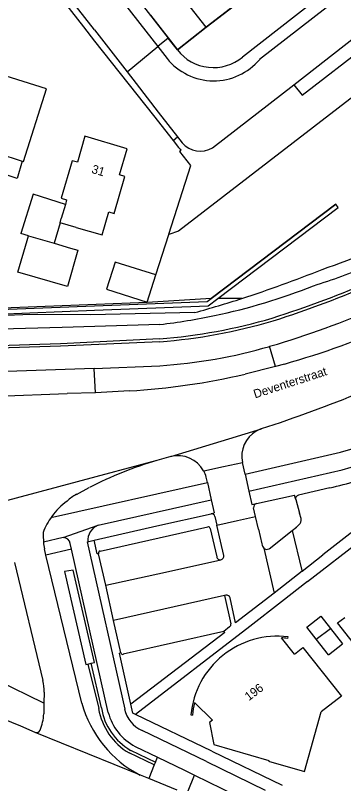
# Model space of a CAD drawing. Extents: x 194485 to 197793, y 468269 to 470822.
# Drawn here: x 195989.1 to 196034.4, y 469683 to 469789.1 of the extents above; entities that cross this region are included whole.
import ezdxf

# ---------------------------------------------------------------- set-up
doc = ezdxf.new("R2010")
doc.units = 0
for name, color, linetype in [('BGT grensvlak begroeid terreindeel', 7, 'Continuous'), ('BGT grensvlak gebouwinstallatie plus 1', 7, 'Continuous'), ('BGT grensvlak onbegroeid terreindeel', 7, 'Continuous'), ('BGT grensvlak pand op maaiveld', 7, 'Continuous'), ('BGT grensvlak vegetatieobject', 7, 'Continuous'), ('BGT grensvlak vegetatieobject LR', 7, 'Continuous'), ('BGT grensvlak wegdeel', 7, 'Continuous'), ('BGT lijnelement scheiding geluidsscherm', 7, 'Continuous'), ('BGT tekst huisnummerreeks', 7, 'Continuous'), ('BGT tekst openbare ruimte label weg', 7, 'Continuous'), ('GEM grensvlak WOZ_BRK percelen', 7, 'Continuous')]:
    doc.layers.add(name, color=color, linetype=linetype)

msp = doc.modelspace()

# ---------------------------------------------------------------- linework, layer by layer
at = {"layer": 'BGT grensvlak begroeid terreindeel'}
for points in [[(196043.11, 469783.61), (196033.63, 469776.27), (196011.61, 469759.31), (196010.24, 469758.84)], [(196020.33, 469750), (196017.01, 469750), (196033.64, 469762.59), (196033.29, 469763.02), (196016.08, 469750), (196007.25, 469749.44)]]:
    msp.add_lwpolyline(points, dxfattribs=at)
at = {"layer": 'BGT grensvlak gebouwinstallatie plus 1'}
for p, q in [((195989.3, 469766.57), (195981.37, 469769.16)), ((195990.01, 469768.99), (195989.3, 469766.57)), ((195995.24, 469760.47), (195994.43, 469757.63)), ((195990.87, 469758.67), (195989.81, 469758.98)), ((196032.56, 469704.47), (196034.23, 469702.32)), ((196032.29, 469700.81), (196030.6, 469702.98)), ((196032.29, 469700.81), (196034.23, 469702.32))]:
    msp.add_line(p, q, dxfattribs=at)
msp.add_lwpolyline([(195995.97, 469762.99), (195991.54, 469764.4), (195989.81, 469758.98)], dxfattribs=at)
at = {"layer": 'BGT grensvlak onbegroeid terreindeel'}
for p, q in [((196015.4, 469787.46), (196011.43, 469784.32)), ((196010.83, 469771.82), (196011.58, 469770.86)), ((196008.46, 469753.26), (196010.24, 469758.84)), ((196007.25, 469749.44), (196007.26, 469749.49))]:
    msp.add_line(p, q, dxfattribs=at)
for points in [[(196010.24, 469758.84), (196010.26, 469758.89), (196013.28, 469768.38), (196011.79, 469770.29), (196011.96, 469770.53)], [(196007.25, 469749.44), (196007.24, 469749.44), (195986.12, 469748.63), (195969.96, 469748.03), (195956.29, 469747.53), (195945, 469747.18), (195943.12, 469747.13), (195936.13, 469749.07)]]:
    msp.add_lwpolyline(points, dxfattribs=at)
msp.add_arc((196014.65, 469773.96), 4.36, 225.3151, 231.8579, dxfattribs=at)
at = {"layer": 'BGT grensvlak pand op maaiveld'}
for p, q in [((196015.4, 469787.46), (196011.66, 469792.24)), ((196021.86, 469792.45), (196015.4, 469787.46)), ((195982.11, 469771.49), (195990.01, 469768.99)), ((195995.97, 469762.99), (195995.41, 469761.05)), ((195995.24, 469760.47), (195995.41, 469761.05)), ((195997.46, 469759.82), (195995.24, 469760.47)), ((195990.87, 469758.67), (195994.43, 469757.63)), ((196007.26, 469749.49), (196008.46, 469753.26)), ((196029.3, 469704.66), (196031.24, 469706.17)), ((196031.24, 469706.17), (196032.56, 469704.47)), ((196033.54, 469705.22), (196034.53, 469705.96)), ((196030.6, 469702.98), (196029.3, 469704.66)), ((196030.6, 469702.98), (196032.56, 469704.47)), ((196027.59, 469700.91), (196025.81, 469703.16)), ((196026.66, 469703.33), (196026.64, 469703.09)), ((196013.81, 469694.22), (196016.27, 469691.82)), ((196013.28, 469692.53), (196013.51, 469692.51))]:
    msp.add_line(p, q, dxfattribs=at)
for points in [[(195990.01, 469768.99), (195990.19, 469768.93), (195993.37, 469778.94), (195985.28, 469781.49), (195983.56, 469776.05)], [(195997.46, 469759.82), (196001.05, 469758.78), (196001.97, 469761.96), (196002.71, 469761.75), (196004.18, 469766.87), (196003.44, 469767.08), (196004.48, 469770.67), (195998.66, 469772.42), (195997.63, 469768.81), (195996.89, 469769.03), (195995.41, 469763.86), (195996.15, 469763.64), (195995.97, 469762.99)], [(195989.42, 469753.63), (195990.68, 469758.01), (195990.87, 469758.67)], [(195994.43, 469757.63), (195996.68, 469756.98), (195997.69, 469756.68), (195996.25, 469751.65), (195989.42, 469753.63)], [(196008.46, 469753.26), (196002.85, 469755.04), (196001.64, 469751.28), (196007.26, 469749.49)], [(196042.48, 469702.03), (196038.47, 469699), (196033.54, 469705.22)], [(196027.59, 469700.91), (196028.77, 469701.85), (196034.1, 469695.11), (196031.28, 469692.95)], [(196016.27, 469691.82), (196015.85, 469691.49), (196016.45, 469688.44), (196024.06, 469686.25), (196024.03, 469686.14), (196028.96, 469684.72), (196031.28, 469692.95)]]:
    msp.add_lwpolyline(points, dxfattribs=at)
for centre, radius, start, end in [((196025.27, 469691.36), 12.04, 83.3486, 174.4519), ((196025.27, 469691.41), 11.76, 83.3529, 87.4059), ((196025.11, 469691.39), 11.65, 165.9518, 174.5058)]:
    msp.add_arc(centre, radius, start, end, dxfattribs=at)
at = {"layer": 'BGT grensvlak vegetatieobject'}
for p, q in [((195993.02, 469694.16), (195969.03, 469705.8)), ((195999.08, 469699.55), (196000.57, 469693.41)), ((196000.94, 469693.5), (195999.52, 469699.65)), ((196004.97, 469687.64), (196008.4, 469686.01)), ((196008.25, 469685.65), (196004.76, 469687.28)), ((196008.4, 469686.01), (196008.68, 469686.7)), ((196008.25, 469685.65), (196007.48, 469683.74))]:
    msp.add_line(p, q, dxfattribs=at)
msp.add_lwpolyline([(195999.52, 469699.65), (195999.99, 469699.75), (195997.06, 469712.51), (195995.84, 469712.32), (195998.81, 469699.47), (195999.08, 469699.55)], dxfattribs=at)
for centre, radius, start, end in [((196009.24, 469694.84), 8.79, 189.4009, 239.3417), ((196009.27, 469694.91), 8.45, 189.6045, 239.3926)]:
    msp.add_arc(centre, radius, start, end, dxfattribs=at)
at = {"layer": 'BGT grensvlak vegetatieobject LR'}
for p, q in [((195999.08, 469699.55), (195999.52, 469699.65)), ((196008.4, 469686.01), (196008.25, 469685.65))]:
    msp.add_line(p, q, dxfattribs=at)
at = {"layer": 'BGT grensvlak wegdeel'}
for p, q in [((196065.47, 469816.14), (196022.79, 469783.02)), ((195989.2, 469813.03), (196010.16, 469785.96)), ((196000, 469796.03), (196008.74, 469784.78)), ((196000, 469787.08), (195996, 469792.24)), ((196030.46, 469791.13), (196020.41, 469783.34)), ((196000, 469787.08), (196004.5, 469781.28)), ((196000, 469785.51), (196008.15, 469775.25)), ((196010.16, 469785.96), (196008.74, 469784.78)), ((196011.43, 469784.32), (196010.16, 469785.96)), ((196004.5, 469781.28), (196008.74, 469784.78)), ((196008.74, 469784.78), (196010.01, 469783.13)), ((196004.5, 469781.28), (196005.73, 469779.69)), ((196005.73, 469779.69), (196008.79, 469775.75)), ((196016.29, 469770.82), (196027.49, 469779.5)), ((196008.79, 469775.75), (196011.45, 469772.31)), ((196008.15, 469775.25), (196010.83, 469771.82)), ((196010.83, 469771.82), (196011.45, 469772.31)), ((196011.45, 469772.31), (196012.08, 469771.49)), ((195961.33, 469746.75), (195990.1, 469747.8)), ((196024.17, 469743.41), (196025.25, 469743.72)), ((196024.96, 469740.61), (196024.17, 469743.41)), ((195999.96, 469740.34), (196009, 469740.73)), ((196026.22, 469740.96), (196024.96, 469740.61)), ((196026.22, 469740.96), (196024.96, 469740.61)), ((195995.96, 469740.21), (195961.22, 469739)), ((195999.96, 469740.34), (195995.96, 469740.21)), ((196000.11, 469737.01), (195999.96, 469740.34)), ((196024.96, 469740.61), (196020.77, 469739.57)), ((196024.96, 469740.61), (196020.77, 469739.57)), ((195970.99, 469735.94), (195996.21, 469736.88)), ((195970.99, 469735.94), (195996.21, 469736.88)), ((196000.11, 469737.01), (195996.21, 469736.88)), ((196000.11, 469737.01), (195996.21, 469736.88)), ((196004.81, 469737.26), (196000.11, 469737.01)), ((196004.81, 469737.26), (196000.11, 469737.01)), ((196018.54, 469730.63), (196023.03, 469732.04)), ((196010.51, 469728.2), (196018.54, 469730.63)), ((196010.51, 469728.2), (196008.58, 469727.66)), ((196020.78, 469725.78), (196033.95, 469728.8)), ((196008.58, 469727.66), (195986.28, 469721.69)), ((196017.78, 469726.81), (196020.41, 469727.38)), ((196020.78, 469725.78), (196020.41, 469727.38)), ((196015.07, 469726.22), (196017.78, 469726.81)), ((196021.31, 469723.42), (196034.16, 469726.38)), ((196015.58, 469724.6), (196015.39, 469725.35)), ((196020.78, 469725.78), (196021.31, 469723.42)), ((196045.63, 469725.66), (196031.52, 469714.61)), ((195997.5, 469722.97), (195999.28, 469723.92)), ((196015.58, 469724.6), (196016.11, 469722.23)), ((196032.49, 469723.87), (196028.14, 469722.85)), ((196029.41, 469710.93), (196046.71, 469724.41)), ((196021.31, 469723.42), (196021.73, 469721.57)), ((196022.34, 469721.7), (196027.58, 469722.88)), ((196027.77, 469722.25), (196027.58, 469722.88)), ((196000.49, 469718.7), (196016.11, 469722.23)), ((196016.11, 469722.23), (196016.52, 469720.4)), ((196021.73, 469721.57), (196022.34, 469721.7)), ((196027.77, 469722.25), (196028.3, 469720.38)), ((196022.23, 469719.92), (196021.96, 469721.11)), ((196016.09, 469720.3), (196016.52, 469720.4)), ((196016.6, 469719.91), (196016.88, 469718.74)), ((196019.74, 469719.38), (196022.23, 469719.92)), ((196022.62, 469718.19), (196022.23, 469719.92)), ((196028.51, 469719.62), (196028.3, 469720.38)), ((195995.67, 469717), (196000.49, 469718.7)), ((196000.78, 469715.15), (196015.62, 469718.47)), ((196016.88, 469718.74), (196019.74, 469719.38)), ((196027.27, 469717.99), (196027.86, 469718.43)), ((196015.97, 469718.25), (196016.86, 469714.34)), ((196022.62, 469718.19), (196023.08, 469716.13)), ((196024.08, 469715.46), (196027.27, 469717.99)), ((195995.67, 469717), (195992.95, 469716.37)), ((195999.05, 469716.43), (195999.94, 469716.64)), ((196000.36, 469714.75), (195999.94, 469716.64)), ((195993.27, 469714.59), (195993.08, 469715.45)), ((195996.82, 469715.42), (195993.27, 469714.59)), ((195996.82, 469715.42), (195996.65, 469716.18)), ((196001.88, 469692.86), (195996.82, 469715.42)), ((196023.37, 469715.56), (196024.77, 469709.34)), ((195998.25, 469694.17), (195993.27, 469714.59)), ((196000.56, 469714.78), (196000.36, 469714.75)), ((196001.54, 469710.44), (196000.56, 469714.78)), ((196028.66, 469712.38), (196031.52, 469714.61)), ((195988.94, 469713.58), (195992.87, 469697.26)), ((196028.66, 469712.38), (196024.77, 469709.34)), ((196002.62, 469705.55), (196001.54, 469710.44)), ((196029.41, 469710.93), (196025.8, 469708.14)), ((196017.92, 469708.99), (196002.62, 469705.55)), ((196018.1, 469709.05), (196017.92, 469708.99)), ((196017.92, 469708.99), (196018.79, 469705.1)), ((196003.61, 469701.11), (196002.62, 469705.55)), ((196018.63, 469704.69), (196017.85, 469704.06)), ((196017.85, 469704.06), (196003.97, 469700.9)), ((196003.61, 469701.11), (196003.43, 469701.06)), ((196005.01, 469693.99), (196003.43, 469701.06)), ((195993.04, 469695.67), (195993.02, 469694.16)), ((195993.02, 469694.16), (195992.99, 469692.67)), ((196016.19, 469687.53), (196005.67, 469692.59)), ((196006.32, 469684.21), (195991.81, 469690.12)), ((196015.47, 469686.1), (196006.58, 469690.37)), ((196005.6, 469688.17), (196008.68, 469686.7)), ((196008.68, 469686.7), (196012.43, 469684.89)), ((196016.19, 469687.53), (196025.88, 469682.83)), ((196015.47, 469686.1), (196023.57, 469682.16)), ((196012.43, 469684.89), (196013.81, 469684.21)), ((196007.48, 469683.74), (196006.32, 469684.21)), ((196011.4, 469682.16), (196007.48, 469683.74)), ((196012.91, 469682.07), (196013.81, 469684.21)), ((196013.81, 469684.21), (196022.21, 469680.12))]:
    msp.add_line(p, q, dxfattribs=at)
for points in [[(196027.49, 469779.5), (196054.24, 469800.46), (196077.5, 469818.48)], [(195991.64, 469793.12), (195993.84, 469793.5), (195998.46, 469787.5), (196000, 469785.51)], [(196027.49, 469779.5), (196028.67, 469778.06), (196037.74, 469785.08)], [(196013.86, 469748.07), (195999.46, 469747.75), (195990.1, 469747.8)], [(196009.02, 469746.43), (195995.55, 469746.02), (195987.11, 469745.77), (195965.57, 469745.11)], [(196009.01, 469744.04), (195995.29, 469743.42), (195962.57, 469742.38)], [(196008.98, 469744.44), (195995.31, 469743.74), (195962.59, 469742.7)], [(195994.09, 469719.92), (195994.2, 469719.81), (196015.58, 469724.6)], [(195999.94, 469716.64), (196008.61, 469718.65), (196016.09, 469720.3)], [(196017.84, 469714.54), (196017.37, 469716.52), (196016.88, 469718.74)], [(196027.27, 469717.99), (196028.6, 469712.46), (196028.66, 469712.38)], [(196004.15, 469693.33), (196004.23, 469693.33), (195999.05, 469716.43)], [(196001.54, 469710.44), (196009.81, 469712.24), (196017.45, 469713.95)], [(196024.77, 469709.34), (196019.46, 469705.23), (196018.7, 469708.69)], [(196025.8, 469708.14), (196021.44, 469704.74), (196005.67, 469692.59)], [(196017.85, 469704.06), (196017.98, 469703.91), (196005.01, 469693.99)], [(195991.81, 469690.12), (195989.83, 469690.96), (195967.66, 469699.99), (195965.11, 469701.02)], [(196005.67, 469692.59), (196005.27, 469692.79), (196005.01, 469693.99)]]:
    msp.add_lwpolyline(points, dxfattribs=at)
for centre, radius, start, end in [((196016.4, 469788.18), 6.29, 217.9288, 309.6472), ((196016.45, 469788.33), 8.27, 218.8968, 320.0717), ((196014.59, 469773.69), 3.34, 221.3356, 300.5232), ((195993.78, 469860.74), 113.17, 289.4213, 304.0832), ((196003.79, 469837.16), 89.38, 289.8399, 292.4826), ((195956.29, 469944), 204.3, 288.2703, 291.5745), ((195979.98, 469887.48), 147.08, 287.6347, 293.5156), ((196002.52, 469840.81), 93.25, 287.2831, 289.8154), ((195999.55, 469828.79), 82.9, 281.8484, 291.7141), ((195979.87, 469887.77), 147.79, 287.64, 293.5111), ((195936.53, 470018.84), 281.6, 285.9397, 287.3142), ((195982.72, 469881.74), 144.42, 287.128, 293.4392), ((196003.31, 469818.77), 74.54, 274.36, 286.5438), ((195999.45, 469829.47), 83.59, 276.5775, 281.8225), ((196003.3, 469818.85), 75.02, 274.3661, 286.5355), ((195996.81, 469845.04), 108.15, 285.7773, 294.4754), ((195996.81, 469845.04), 108.15, 285.7773, 294.4754), ((196004.48, 469810.72), 70.14, 273.6958, 286.3051), ((195999.73, 469828.75), 91.62, 273.1774, 283.2767), ((195999.73, 469828.75), 91.62, 273.1774, 283.2767), ((195961.89, 469920.63), 198.25, 287.9622, 292.2225), ((196005.98, 469832.49), 109.79, 284.8711, 295.8436), ((196024.32, 469728.23), 4, 119.87, 192.3428), ((196024.55, 469727.93), 4.38, 110.3387, 120.5564), ((196001.79, 469845.72), 121.26, 285.3784, 289.1578), ((196011.47, 469724.19), 4.12, 29.3726, 103.4796), ((196024.93, 469673.69), 56.4, 106.8532, 117.0449), ((196011.74, 469724.48), 3.76, 13.3273, 27.5248), ((196013, 469807.51), 85.88, 283.1182, 288.193), ((196001.68, 469715.81), 8.3, 120.2858, 131.2759), ((196028.25, 469722.36), 0.501, 103.3327, 192.1888), ((196001.67, 469714.46), 9.34, 125.7726, 144.2274), ((196022.48, 469721.2), 0.527, 105.4933, 189.9122), ((196001.69, 469714.44), 9.37, 144.22, 159.6054), ((196016.15, 469719.85), 0.455, 8.1222, 97.0587), ((196027.69, 469719.43), 0.838, 307.1588, 13.1537), ((196001.32, 469716.59), 2.27, 111.3335, 184.0772), ((196015.7, 469718.22), 0.269, 6.7965, 107.965), ((196026.52, 469720.16), 2.18, 307.6207, 320.1726), ((196003.8, 469717.39), 10.89, 178.326, 185.3609), ((196003.68, 469717.34), 10.77, 185.1527, 190.1177), ((195995.67, 469716.01), 0.998, 9.9294, 89.703), ((196023.93, 469716.2), 0.848, 184.8895, 229.0447), ((196023.78, 469715.92), 0.547, 221.5087, 302.2768), ((196000.81, 469714.88), 0.274, 97.5574, 200.9716), ((196017.35, 469714.44), 0.5, 191.4094, 281.6142), ((196017.35, 469714.44), 0.5, 281.7724, 10.9832), ((196018.2, 469708.53), 0.527, 17.9704, 100.2438), ((196018.49, 469704.98), 0.325, 295.0449, 21.8291), ((196003.88, 469701.15), 0.268, 189.7691, 291.2895), ((195984.09, 469695.49), 8.96, 1.2018, 11.4071), ((196013.71, 469698.45), 16.05, 195.4619, 242.5598), ((196008.21, 469694.19), 4.15, 191.9363, 246.8427), ((195985.58, 469693.15), 7.43, 338.4062, 356.3321), ((196009.1, 469694.77), 7.46, 194.8405, 242.066), ((195991.99, 469690.65), 0.551, 251.2183, 334.7896)]:
    msp.add_arc(centre, radius, start, end, dxfattribs=at)
at = {"layer": 'BGT lijnelement scheiding geluidsscherm'}
for p, q in [((196016.08, 469750), (196033.29, 469763.02)), ((196033.64, 469762.59), (196033.29, 469763.02)), ((196017.01, 469750), (196033.64, 469762.59)), ((196000, 469748.99), (196015.53, 469749.58)), ((196015.53, 469749.58), (196016.08, 469750)), ((196015.67, 469748.99), (196017.01, 469750)), ((195961.33, 469746.88), (196000, 469748.39)), ((196000, 469748.39), (196015.67, 469748.99))]:
    msp.add_line(p, q, dxfattribs=at)
msp.add_lwpolyline([(195935.89, 469748.38), (195936.08, 469748.93), (195939.98, 469747.81), (195943.12, 469747), (195946.53, 469746.91), (196000, 469748.99)], dxfattribs=at)
at = {"layer": 'GEM grensvlak WOZ_BRK percelen'}
msp.add_lwpolyline([(196007.71, 469789.12), (196011.43, 469784.32), (196015.4, 469787.46), (196021.86, 469792.45), (196031.57, 469799.92)], dxfattribs=at)

# ---------------------------------------------------------------- texts
at = {"layer": 'BGT tekst huisnummerreeks'}
for s, rotation, p in [('31', 343.2, (195999.5, 469767.37)), ('196', 36.9, (196021.29, 469694.41))]:
    msp.add_text(s, height=1.2, rotation=rotation, dxfattribs=at).set_placement(p)
at = {"layer": 'BGT tekst openbare ruimte label weg'}
msp.add_text('Deventerstraat', height=1.2, rotation=18, dxfattribs=at).set_placement((196022.16, 469736.21))

doc.saveas('drawing.dxf')
